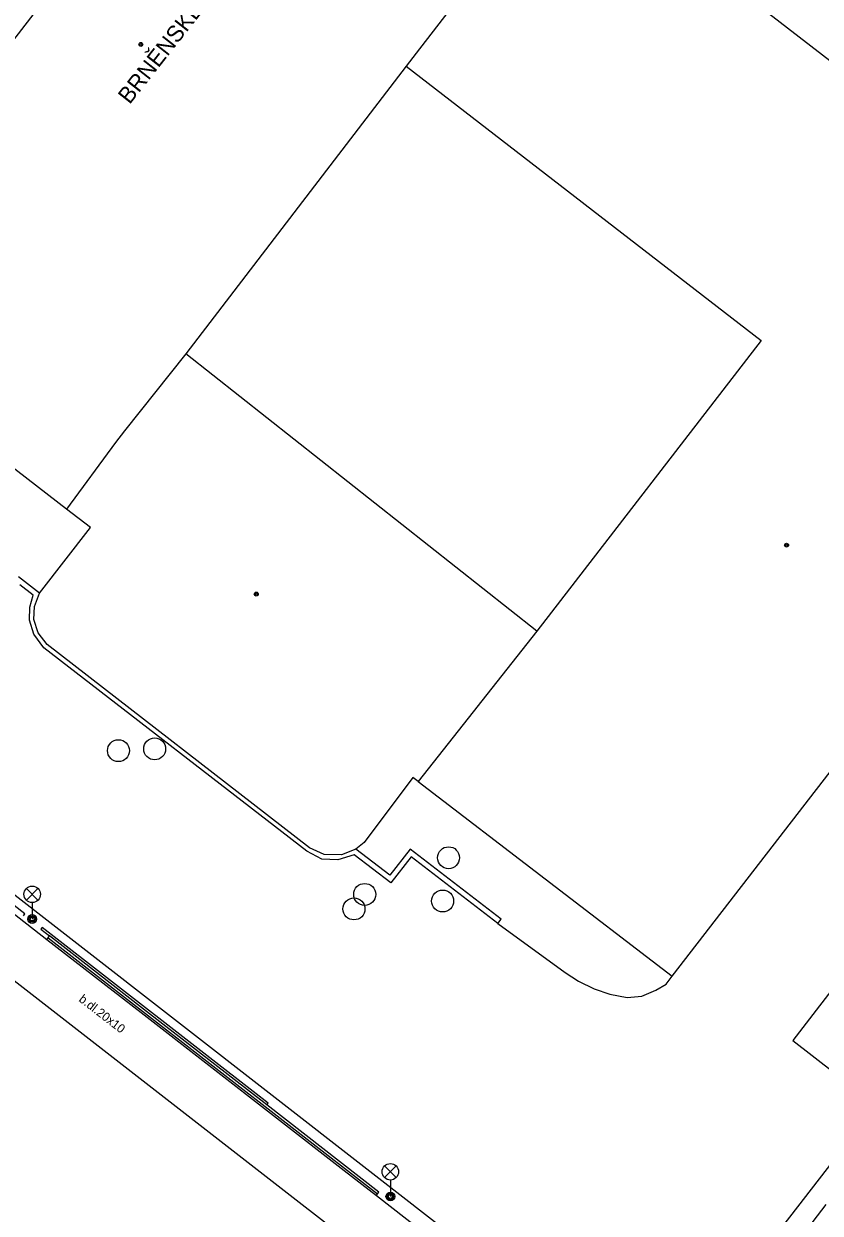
# Model space of a CAD drawing. Extents: x -598932 to -598196, y -1162207 to -1161504.
# Drawn here: x -598766.5 to -598730.3, y -1162101.4 to -1162047.2 of the extents above; entities that cross this region are included whole.
import ezdxf

# ---------------------------------------------------------------- set-up
doc = ezdxf.new("R2010")
doc.units = 0
for name, color, linetype in [('Level 27', 7, 'Continuous'), ('Level 33', 7, 'Continuous'), ('Level 39', 7, 'Continuous'), ('TM - budovy zdene_ betonove - VP', 7, 'Continuous'), ('TM - chodniky - VP', 7, 'Continuous'), ('TM - letecke snimky - pomocna linie', 7, 'Continuous'), ('TM - plot dreveny_ kovovy - VP', 7, 'Continuous'), ('TM - popis objektu', 7, 'Continuous'), ('TM - popis povrchu', 7, 'Continuous'), ('TM - rozhrani ploch obecne - VP', 7, 'Continuous')]:
    doc.layers.add(name, color=color, linetype=linetype)

msp = doc.modelspace()

# ---------------------------------------------------------------- linework, layer by layer
at = {"layer": 'Level 27'}
for centre in [(-598762.23, -1162080.28), (-598760.58, -1162080.2), (-598747.19, -1162085.16), (-598751.01, -1162086.83), (-598747.46, -1162087.13), (-598751.5, -1162087.49)]:
    msp.add_circle(centre, 0.5, dxfattribs=at)
at = {"layer": 'Level 33'}
for p, q in [((-598766.425, -1162087.09), (-598765.895, -1162086.56)), ((-598766.425, -1162086.56), (-598765.895, -1162087.09)), ((-598766.16, -1162087.2), (-598766.16, -1162087.95)), ((-598750.105, -1162099.73), (-598749.575, -1162099.2)), ((-598750.105, -1162099.2), (-598749.575, -1162099.73)), ((-598749.84, -1162099.84), (-598749.84, -1162100.59))]:
    msp.add_line(p, q, dxfattribs=at)
for centre, radius in [((-598766.16, -1162086.825), 0.375), ((-598766.16, -1162087.95), 0.2), ((-598766.16, -1162087.95), 0.145), ((-598766.16, -1162087.95), 0.0876), ((-598749.84, -1162099.465), 0.375), ((-598749.84, -1162100.59), 0.2), ((-598749.84, -1162100.59), 0.145), ((-598749.84, -1162100.59), 0.0876)]:
    msp.add_circle(centre, radius, dxfattribs=at)
at = {"layer": 'Level 39'}
for centre, radius in [((-598761.21, -1162048.11), 0.09), ((-598761.21, -1162048.11), 0.0398), ((-598731.79, -1162070.92), 0.09), ((-598731.79, -1162070.92), 0.0398), ((-598755.95, -1162073.15), 0.09), ((-598755.95, -1162073.15), 0.0398)]:
    msp.add_circle(centre, radius, dxfattribs=at)
at = {"layer": 'TM - budovy zdene_ betonove - VP'}
for points in [[(-598741.79, -1162039.6), (-598748.51, -1162048.31)], [(-598714.8, -1162060.44), (-598739.32, -1162041.51), (-598741.79, -1162039.6)], [(-598762.95, -1162042.61), (-598764.6, -1162044.76), (-598767.06, -1162047.96)], [(-598748.51, -1162048.31), (-598749.12, -1162049.1)], [(-598749.12, -1162049.1), (-598759.16, -1162062.21)], [(-598749.12, -1162049.1), (-598732.94, -1162061.59)], [(-598737, -1162090.55), (-598714.12, -1162060.96)], [(-598732.94, -1162061.59), (-598743.17, -1162074.84)], [(-598759.16, -1162062.21), (-598761.95, -1162065.71)], [(-598743.17, -1162074.84), (-598759.16, -1162062.21)], [(-598764.59, -1162069.28), (-598769.52, -1162065.49)], [(-598761.95, -1162065.71), (-598762.36, -1162066.25)], [(-598762.36, -1162066.25), (-598764.59, -1162069.28)], [(-598763.51, -1162070.11), (-598764.59, -1162069.28)], [(-598765.82, -1162073.1), (-598763.51, -1162070.11)], [(-598765.82, -1162073.1), (-598766.79, -1162072.36)], [(-598766.06, -1162073.71), (-598765.82, -1162073.1)], [(-598766.08, -1162074.3), (-598766.06, -1162073.71)], [(-598765.89, -1162074.91), (-598766.08, -1162074.3)], [(-598765.48, -1162075.45), (-598765.89, -1162074.91)], [(-598743.17, -1162074.84), (-598748.58, -1162081.69)], [(-598753.52, -1162084.7), (-598765.48, -1162075.45)], [(-598744.91, -1162107.92), (-598779.49, -1162081.05), (-598782.15, -1162084.46), (-598784.27, -1162082.82), (-598784.63, -1162083.29), (-598786.93, -1162086.26)], [(-598748.82, -1162081.5), (-598751.04, -1162084.46)], [(-598748.58, -1162081.69), (-598748.82, -1162081.5)], [(-598748.58, -1162081.69), (-598737, -1162090.55)], [(-598751.04, -1162084.46), (-598751.42, -1162084.77)], [(-598752.86, -1162085.01), (-598753.52, -1162084.7)], [(-598752.06, -1162085.02), (-598752.86, -1162085.01)], [(-598751.42, -1162084.77), (-598752.06, -1162085.02)]]:
    msp.add_lwpolyline(points, dxfattribs=at)
at = {"layer": 'TM - chodniky - VP'}
for points in [[(-598767.1, -1162087.63), (-598765.49, -1162088.88)], [(-598765.49, -1162088.88), (-598761.2, -1162092.21), (-598751.94, -1162099.41), (-598750.48, -1162100.55)], [(-598750.48, -1162100.55), (-598743.48, -1162106), (-598740.58, -1162108.22), (-598738.99, -1162109.44)], [(-598737.07, -1162110.22), (-598729.98, -1162100.95)]]:
    msp.add_lwpolyline(points, dxfattribs=at)
at = {"layer": 'TM - letecke snimky - pomocna linie'}
msp.add_lwpolyline([(-598690.52, -1162040.21), (-598731.51, -1162093.49), (-598727.7, -1162096.43)], dxfattribs=at)
at = {"layer": 'TM - plot dreveny_ kovovy - VP'}
msp.add_lwpolyline([(-598687.05, -1162043.92), (-598727.7, -1162096.43), (-598737.84, -1162109.52), (-598781.4, -1162075.64), (-598785.64, -1162072.35)], dxfattribs=at)
at = {"layer": 'TM - rozhrani ploch obecne - VP'}
for points in [[(-598766.11, -1162073.2), (-598766.72, -1162072.73)], [(-598751.49, -1162085.03), (-598752.23, -1162085.26), (-598752.97, -1162085.23), (-598753.65, -1162084.86), (-598765.63, -1162075.6), (-598766.09, -1162074.98), (-598766.28, -1162074.33), (-598766.27, -1162073.75), (-598766.11, -1162073.2)], [(-598766.55, -1162087.8), (-598766.49, -1162087.72), (-598769.49, -1162085.39), (-598777.55, -1162079.13)], [(-598744.95, -1162088.15), (-598748.9, -1162085.12), (-598749.82, -1162086.3), (-598751.49, -1162085.03)], [(-598744.95, -1162088.15), (-598744.8, -1162087.95), (-598748.94, -1162084.77), (-598749.87, -1162085.95), (-598751.42, -1162084.77)], [(-598744.95, -1162088.15), (-598741.88, -1162090.38)], [(-598755.47, -1162096.42), (-598755.41, -1162096.34), (-598765.7, -1162088.33), (-598765.76, -1162088.41)], [(-598765.76, -1162088.41), (-598765.37, -1162088.72)], [(-598765.49, -1162088.88), (-598765.43, -1162088.8), (-598765.37, -1162088.72)], [(-598765.43, -1162088.8), (-598750.42, -1162100.47)], [(-598755.47, -1162096.42), (-598761.09, -1162092.06), (-598765.37, -1162088.72)], [(-598741.88, -1162090.38), (-598741.27, -1162090.78), (-598740.56, -1162091.13), (-598739.84, -1162091.37), (-598739.05, -1162091.53), (-598738.38, -1162091.46), (-598737.74, -1162091.19), (-598737.28, -1162090.92), (-598737, -1162090.55)], [(-598750.36, -1162100.39), (-598755.47, -1162096.42)], [(-598750.48, -1162100.55), (-598750.42, -1162100.47), (-598750.36, -1162100.39)]]:
    msp.add_lwpolyline(points, dxfattribs=at)

# ---------------------------------------------------------------- texts
at = {"layer": 'TM - popis objektu'}
msp.add_text('BRNĚNSKÉ KOMUNIKACE A.S.', height=0.75, rotation=51.8568, dxfattribs=at).set_placement((-598761.72, -1162050.87))
at = {"layer": 'TM - popis povrchu'}
msp.add_text('b.dl.20x10', height=0.4, rotation=322.32, dxfattribs=at).set_placement((-598764.07, -1162091.67))

doc.saveas('drawing.dxf')
